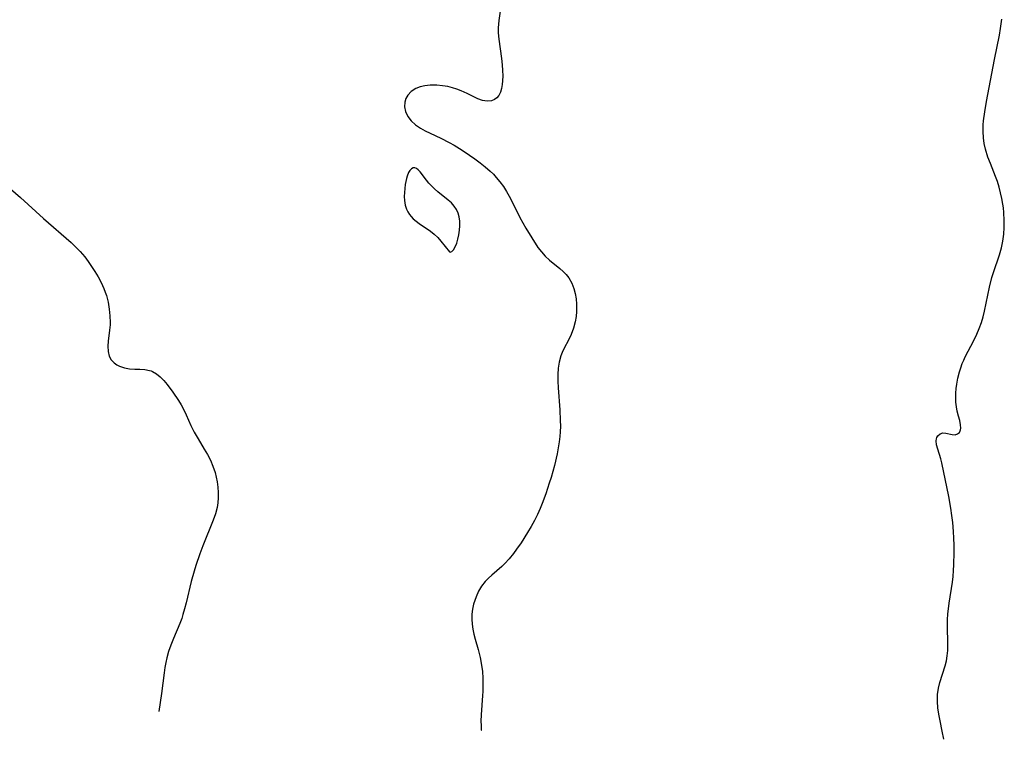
# Model space of a CAD drawing. Header units: metres. Extents: x 1073367 to 1082519, y 1569854 to 1574957.
# Tile 461 of 656: x 1078022 to 1078288, y 1571671 to 1571866. Entities that reach past the tile are written whole.
import ezdxf

# ---------------------------------------------------------------- set-up
doc = ezdxf.new("R2010")
doc.units = ezdxf.units.M
doc.layers.add('CGG_CurvaNivelLidar_v1', color=253, linetype='Continuous', lineweight=30)

msp = doc.modelspace()

# ---------------------------------------------------------------- linework, layer by layer
at = {"layer": 'CGG_CurvaNivelLidar_v1'}
for p, q in [((1078152.3279, 1571869.0963, 70.5), (1078151.7805, 1571865.3852, 70.5)), ((1078151.6751, 1571864.3733, 70.5), (1078151.6185, 1571863.342, 70.5)), ((1078151.7805, 1571865.3852, 70.5), (1078151.6751, 1571864.3733, 70.5)), ((1078287.3419, 1571863.1603, 71), (1078287.6669, 1571865.7527, 71)), ((1078151.6185, 1571863.342, 70.5), (1078151.6377, 1571861.991, 70.5)), ((1078151.6377, 1571861.991, 70.5), (1078151.7818, 1571860.2731, 70.5)), ((1078285.7105, 1571854.7988, 71), (1078287.0442, 1571861.3969, 71)), ((1078287.0442, 1571861.3969, 71), (1078287.3419, 1571863.1603, 71)), ((1078151.7818, 1571860.2731, 70.5), (1078152.5137, 1571855.0566, 70.5)), ((1078152.5137, 1571855.0566, 70.5), (1078152.7077, 1571853.3427, 70.5)), ((1078152.7077, 1571853.3427, 70.5), (1078152.8134, 1571851.8701, 70.5)), ((1078283.5514, 1571843.4913, 71), (1078285.7105, 1571854.7988, 71)), ((1078152.8482, 1571850.441, 70.5), (1078152.8016, 1571849.077, 70.5)), ((1078152.8134, 1571851.8701, 70.5), (1078152.8482, 1571850.441, 70.5)), ((1078131.8308, 1571847.7303, 70.5), (1078130.5298, 1571847.4393, 70.5)), ((1078133.2165, 1571847.8773, 70.5), (1078131.8308, 1571847.7303, 70.5)), ((1078133.6459, 1571847.896, 70.5), (1078133.2165, 1571847.8773, 70.5)), ((1078135.0863, 1571847.8787, 70.5), (1078133.6459, 1571847.896, 70.5)), ((1078136.5489, 1571847.7451, 70.5), (1078135.0863, 1571847.8787, 70.5)), ((1078138.0119, 1571847.4972, 70.5), (1078136.5489, 1571847.7451, 70.5)), ((1078152.6975, 1571848.0261, 70.5), (1078152.5207, 1571846.9398, 70.5)), ((1078152.8016, 1571849.077, 70.5), (1078152.6975, 1571848.0261, 70.5)), ((1078127.2209, 1571845.1842, 70.5), (1078126.6947, 1571844.2603, 70.5)), ((1078128.155, 1571846.192, 70.5), (1078127.2209, 1571845.1842, 70.5)), ((1078129.3487, 1571846.9793, 70.5), (1078128.155, 1571846.192, 70.5)), ((1078130.5298, 1571847.4393, 70.5), (1078129.3487, 1571846.9793, 70.5)), ((1078139.2572, 1571847.1922, 70.5), (1078138.0119, 1571847.4972, 70.5)), ((1078140.4766, 1571846.8118, 70.5), (1078139.2572, 1571847.1922, 70.5)), ((1078141.6589, 1571846.3659, 70.5), (1078140.4766, 1571846.8118, 70.5)), ((1078143.2501, 1571845.6503, 70.5), (1078141.6589, 1571846.3659, 70.5)), ((1078146.1352, 1571844.2349, 70.5), (1078143.2501, 1571845.6503, 70.5)), ((1078151.8412, 1571845.1285, 70.5), (1078151.2898, 1571844.4874, 70.5)), ((1078152.2502, 1571845.9643, 70.5), (1078151.8412, 1571845.1285, 70.5)), ((1078152.5207, 1571846.9398, 70.5), (1078152.2502, 1571845.9643, 70.5)), ((1078126.3858, 1571843.259, 70.5), (1078126.327, 1571842.0151, 70.5)), ((1078126.6947, 1571844.2603, 70.5), (1078126.3858, 1571843.259, 70.5)), ((1078147.3893, 1571843.7469, 70.5), (1078146.1352, 1571844.2349, 70.5)), ((1078148.6581, 1571843.5442, 70.5), (1078147.3893, 1571843.7469, 70.5)), ((1078149.8172, 1571843.6891, 70.5), (1078148.6581, 1571843.5442, 70.5)), ((1078150.6041, 1571844.0056, 70.5), (1078149.8172, 1571843.6891, 70.5)), ((1078151.2898, 1571844.4874, 70.5), (1078150.6041, 1571844.0056, 70.5)), ((1078283.0839, 1571840.6812, 71), (1078283.5514, 1571843.4913, 71)), ((1078126.327, 1571842.0151, 70.5), (1078126.586, 1571840.7607, 70.5)), ((1078126.586, 1571840.7607, 70.5), (1078127.2013, 1571839.4508, 70.5)), ((1078282.7659, 1571838.2071, 71), (1078283.0839, 1571840.6812, 71)), ((1078127.2013, 1571839.4508, 70.5), (1078128.1116, 1571838.2338, 70.5)), ((1078128.1116, 1571838.2338, 70.5), (1078129.2742, 1571837.152, 70.5)), ((1078129.2742, 1571837.152, 70.5), (1078130.6414, 1571836.2378, 70.5)), ((1078282.6087, 1571835.3789, 71), (1078282.6721, 1571837.1349, 71)), ((1078282.6721, 1571837.1349, 71), (1078282.7659, 1571838.2071, 71)), ((1078130.6414, 1571836.2378, 70.5), (1078131.9208, 1571835.5415, 70.5)), ((1078131.9208, 1571835.5415, 70.5), (1078133.2745, 1571834.8828, 70.5)), ((1078133.2745, 1571834.8828, 70.5), (1078136.0929, 1571833.5803, 70.5)), ((1078282.6929, 1571833.6379, 71), (1078282.6087, 1571835.3789, 71)), ((1078136.0929, 1571833.5803, 70.5), (1078138.3941, 1571832.4216, 70.5)), ((1078138.3941, 1571832.4216, 70.5), (1078139.7739, 1571831.6373, 70.5)), ((1078139.7739, 1571831.6373, 70.5), (1078141.1358, 1571830.8044, 70.5)), ((1078282.9165, 1571832.1133, 71), (1078282.6929, 1571833.6379, 71)), ((1078283.2621, 1571830.6035, 71), (1078282.9165, 1571832.1133, 71)), ((1078141.1358, 1571830.8044, 70.5), (1078142.481, 1571829.9341, 70.5)), ((1078142.481, 1571829.9341, 70.5), (1078145.2903, 1571827.993, 70.5)), ((1078283.9353, 1571828.4289, 71), (1078283.2621, 1571830.6035, 71)), ((1078145.2903, 1571827.993, 70.5), (1078146.7388, 1571826.9182, 70.5)), ((1078146.7388, 1571826.9182, 70.5), (1078148.1423, 1571825.8025, 70.5)), ((1078284.5913, 1571826.6963, 71), (1078283.9353, 1571828.4289, 71)), ((1078285.9871, 1571823.231, 71), (1078284.5913, 1571826.6963, 71)), ((1078127.4457, 1571824.2593, 70.5), (1078127.0649, 1571823.3317, 70.5)), ((1078127.8032, 1571824.8464, 70.5), (1078127.4457, 1571824.2593, 70.5)), ((1078128.2076, 1571825.2799, 70.5), (1078127.8032, 1571824.8464, 70.5)), ((1078128.6542, 1571825.5199, 70.5), (1078128.2076, 1571825.2799, 70.5)), ((1078129.1128, 1571825.5377, 70.5), (1078128.6542, 1571825.5199, 70.5)), ((1078129.5825, 1571825.3705, 70.5), (1078129.1128, 1571825.5377, 70.5)), ((1078130.0391, 1571825.0458, 70.5), (1078129.5825, 1571825.3705, 70.5)), ((1078130.5766, 1571824.4528, 70.5), (1078130.0391, 1571825.0458, 70.5)), ((1078132.2742, 1571822.2197, 70.5), (1078130.5766, 1571824.4528, 70.5)), ((1078148.1423, 1571825.8025, 70.5), (1078149.5071, 1571824.6081, 70.5)), ((1078149.5071, 1571824.6081, 70.5), (1078150.3342, 1571823.7993, 70.5)), ((1078150.3342, 1571823.7993, 70.5), (1078151.1195, 1571822.9542, 70.5)), ((1078126.5272, 1571821.0127, 70.5), (1078126.3778, 1571819.9484, 70.5)), ((1078126.8798, 1571822.7035, 70.5), (1078126.5272, 1571821.0127, 70.5)), ((1078127.0649, 1571823.3317, 70.5), (1078126.8798, 1571822.7035, 70.5)), ((1078132.9289, 1571821.4373, 70.5), (1078132.2742, 1571822.2197, 70.5)), ((1078133.6327, 1571820.6598, 70.5), (1078132.9289, 1571821.4373, 70.5)), ((1078151.1195, 1571822.9542, 70.5), (1078152.1115, 1571821.7567, 70.5)), ((1078152.1115, 1571821.7567, 70.5), (1078153.0277, 1571820.5033, 70.5)), ((1078286.4764, 1571821.8789, 71), (1078285.9871, 1571823.231, 71)), ((1078286.9534, 1571820.3682, 71), (1078286.4764, 1571821.8789, 71)), ((1078019.9146, 1571819.8813, 70), (1078022.6264, 1571817.5802, 70)), ((1078126.2807, 1571818.8613, 70.5), (1078126.2493, 1571817.7686, 70.5)), ((1078126.3778, 1571819.9484, 70.5), (1078126.2807, 1571818.8613, 70.5)), ((1078134.3865, 1571819.9061, 70.5), (1078133.6327, 1571820.6598, 70.5)), ((1078135.2992, 1571819.0971, 70.5), (1078134.3865, 1571819.9061, 70.5)), ((1078138.1393, 1571816.8181, 70.5), (1078135.2992, 1571819.0971, 70.5)), ((1078153.0277, 1571820.5033, 70.5), (1078153.8703, 1571819.2019, 70.5)), ((1078153.8703, 1571819.2019, 70.5), (1078154.6372, 1571817.8696, 70.5)), ((1078287.3649, 1571818.8372, 71), (1078286.9534, 1571820.3682, 71)), ((1078287.7107, 1571817.2903, 71), (1078287.3649, 1571818.8372, 71)), ((1078022.6264, 1571817.5802, 70), (1078028.8104, 1571811.8452, 70)), ((1078126.2493, 1571817.7686, 70.5), (1078126.3031, 1571816.6867, 70.5)), ((1078126.3031, 1571816.6867, 70.5), (1078126.4953, 1571815.5007, 70.5)), ((1078138.999, 1571816.0511, 70.5), (1078138.1393, 1571816.8181, 70.5)), ((1078139.7523, 1571815.2196, 70.5), (1078138.999, 1571816.0511, 70.5)), ((1078154.6372, 1571817.8696, 70.5), (1078155.3528, 1571816.5123, 70.5)), ((1078155.3528, 1571816.5123, 70.5), (1078157.4926, 1571812.1259, 70.5)), ((1078287.9867, 1571815.7311, 71), (1078287.7107, 1571817.2903, 71)), ((1078288.1246, 1571814.7215, 71), (1078287.9867, 1571815.7311, 71)), ((1078126.4953, 1571815.5007, 70.5), (1078126.8543, 1571814.3793, 70.5)), ((1078126.8543, 1571814.3793, 70.5), (1078127.2139, 1571813.6583, 70.5)), ((1078127.2139, 1571813.6583, 70.5), (1078127.6549, 1571812.9816, 70.5)), ((1078127.6549, 1571812.9816, 70.5), (1078128.1461, 1571812.3691, 70.5)), ((1078140.3415, 1571814.3143, 70.5), (1078139.7523, 1571815.2196, 70.5)), ((1078140.7973, 1571813.3253, 70.5), (1078140.3415, 1571814.3143, 70.5)), ((1078141.0963, 1571812.3167, 70.5), (1078140.7973, 1571813.3253, 70.5)), ((1078288.2507, 1571813.4572, 71), (1078288.1246, 1571814.7215, 71)), ((1078288.3489, 1571811.3466, 71), (1078288.2507, 1571813.4572, 71)), ((1078028.8104, 1571811.8452, 70), (1078036.3115, 1571805.3351, 70)), ((1078128.1461, 1571812.3691, 70.5), (1078128.6944, 1571811.801, 70.5)), ((1078128.6944, 1571811.801, 70.5), (1078129.4362, 1571811.1684, 70.5)), ((1078129.4362, 1571811.1684, 70.5), (1078130.2818, 1571810.5502, 70.5)), ((1078130.2818, 1571810.5502, 70.5), (1078133.3386, 1571808.4441, 70.5)), ((1078141.2635, 1571811.1644, 70.5), (1078141.0963, 1571812.3167, 70.5)), ((1078141.2972, 1571809.9214, 70.5), (1078141.2635, 1571811.1644, 70.5)), ((1078157.4926, 1571812.1259, 70.5), (1078158.2528, 1571810.6848, 70.5)), ((1078158.2528, 1571810.6848, 70.5), (1078159.0633, 1571809.2939, 70.5)), ((1078288.3272, 1571809.4695, 71), (1078288.3489, 1571811.3466, 71)), ((1078133.3386, 1571808.4441, 70.5), (1078134.3572, 1571807.6227, 70.5)), ((1078141.0152, 1571807.4443, 70.5), (1078141.2061, 1571808.6756, 70.5)), ((1078141.2061, 1571808.6756, 70.5), (1078141.2972, 1571809.9214, 70.5)), ((1078159.0633, 1571809.2939, 70.5), (1078162.3694, 1571804.0678, 70.5)), ((1078288.2029, 1571807.6034, 71), (1078288.3272, 1571809.4695, 71)), ((1078036.3115, 1571805.3351, 70), (1078037.2069, 1571804.4947, 70)), ((1078134.3572, 1571807.6227, 70.5), (1078135.2984, 1571806.7076, 70.5)), ((1078135.2984, 1571806.7076, 70.5), (1078136.1371, 1571805.769, 70.5)), ((1078136.1371, 1571805.769, 70.5), (1078138.5, 1571802.8671, 70.5)), ((1078140.0144, 1571804.1752, 70.5), (1078140.4325, 1571805.2158, 70.5)), ((1078140.4325, 1571805.2158, 70.5), (1078140.7499, 1571806.2755, 70.5)), ((1078140.7499, 1571806.2755, 70.5), (1078141.0152, 1571807.4443, 70.5)), ((1078287.6001, 1571803.9413, 71), (1078287.9668, 1571805.7573, 71)), ((1078287.9668, 1571805.7573, 71), (1078288.2029, 1571807.6034, 71)), ((1078037.2069, 1571804.4947, 70), (1078038.6945, 1571802.9535, 70)), ((1078038.6945, 1571802.9535, 70), (1078039.9251, 1571801.4831, 70)), ((1078138.5, 1571802.8671, 70.5), (1078138.6739, 1571802.7872, 70.5)), ((1078138.6739, 1571802.7872, 70.5), (1078139.0646, 1571802.948, 70.5)), ((1078139.0646, 1571802.948, 70.5), (1078139.5427, 1571803.4031, 70.5)), ((1078139.5427, 1571803.4031, 70.5), (1078140.0144, 1571804.1752, 70.5)), ((1078162.3694, 1571804.0678, 70.5), (1078163.3096, 1571802.8217, 70.5)), ((1078163.3096, 1571802.8217, 70.5), (1078164.3546, 1571801.6517, 70.5)), ((1078287.0559, 1571802.0577, 71), (1078287.6001, 1571803.9413, 71)), ((1078039.9251, 1571801.4831, 70), (1078040.8857, 1571800.2053, 70)), ((1078040.8857, 1571800.2053, 70), (1078041.7965, 1571798.8937, 70)), ((1078164.3546, 1571801.6517, 70.5), (1078165.489, 1571800.5715, 70.5)), ((1078165.489, 1571800.5715, 70.5), (1078168.2791, 1571798.3172, 70.5)), ((1078285.395, 1571797.2584, 71), (1078287.0559, 1571802.0577, 71)), ((1078041.7965, 1571798.8937, 70), (1078042.6641, 1571797.5585, 70)), ((1078042.6641, 1571797.5585, 70), (1078043.5721, 1571796.0622, 70)), ((1078168.2791, 1571798.3172, 70.5), (1078169.1522, 1571797.5414, 70.5)), ((1078169.1522, 1571797.5414, 70.5), (1078169.9605, 1571796.7097, 70.5)), ((1078285.0088, 1571795.9565, 71), (1078285.395, 1571797.2584, 71)), ((1078043.5721, 1571796.0622, 70), (1078044.4017, 1571794.5369, 70)), ((1078044.4017, 1571794.5369, 70), (1078045.1165, 1571792.9692, 70)), ((1078169.9605, 1571796.7097, 70.5), (1078170.6774, 1571795.8077, 70.5)), ((1078170.6774, 1571795.8077, 70.5), (1078171.4825, 1571794.4268, 70.5)), ((1078171.4825, 1571794.4268, 70.5), (1078172.0788, 1571792.9194, 70.5)), ((1078284.3492, 1571793.3068, 71), (1078285.0088, 1571795.9565, 71)), ((1078045.1165, 1571792.9692, 70), (1078045.4747, 1571792.0054, 70)), ((1078045.4747, 1571792.0054, 70), (1078045.7848, 1571791.0256, 70)), ((1078172.0788, 1571792.9194, 70.5), (1078172.4315, 1571791.5679, 70.5)), ((1078283.0036, 1571786.8708, 71), (1078284.3492, 1571793.3068, 71)), ((1078045.7848, 1571791.0256, 70), (1078046.2407, 1571789.2301, 70)), ((1078046.2407, 1571789.2301, 70), (1078046.5678, 1571787.4156, 70)), ((1078172.4315, 1571791.5679, 70.5), (1078172.6602, 1571790.1686, 70.5)), ((1078172.6602, 1571790.1686, 70.5), (1078172.7773, 1571788.7383, 70.5)), ((1078046.5678, 1571787.4156, 70), (1078046.7596, 1571785.6, 70)), ((1078172.7735, 1571786.7633, 70.5), (1078172.6574, 1571785.3547, 70.5)), ((1078172.7945, 1571788.1736, 70.5), (1078172.7735, 1571786.7633, 70.5)), ((1078172.7773, 1571788.7383, 70.5), (1078172.7945, 1571788.1736, 70.5)), ((1078282.6134, 1571785.2977, 71), (1078283.0036, 1571786.8708, 71)), ((1078046.7596, 1571785.6, 70), (1078046.7985, 1571783.8022, 70)), ((1078046.7985, 1571783.8022, 70), (1078046.7713, 1571783.1763, 70)), ((1078172.4349, 1571783.9598, 70.5), (1078171.9746, 1571782.1966, 70.5)), ((1078172.6574, 1571785.3547, 70.5), (1078172.4349, 1571783.9598, 70.5)), ((1078281.5879, 1571782.1551, 71), (1078282.1571, 1571783.7475, 71)), ((1078282.1571, 1571783.7475, 71), (1078282.6134, 1571785.2977, 71)), ((1078046.6287, 1571781.6588, 70), (1078046.2532, 1571778.7473, 70)), ((1078046.7713, 1571783.1763, 70), (1078046.6287, 1571781.6588, 70)), ((1078171.9746, 1571782.1966, 70.5), (1078171.3352, 1571780.4971, 70.5)), ((1078280.9358, 1571780.5973, 71), (1078281.5879, 1571782.1551, 71)), ((1078046.2532, 1571778.7473, 70), (1078046.1571, 1571777.3722, 70)), ((1078170.7135, 1571779.1922, 70.5), (1078169.3841, 1571776.6471, 70.5)), ((1078171.3352, 1571780.4971, 70.5), (1078170.7135, 1571779.1922, 70.5)), ((1078277.8132, 1571774.4592, 71), (1078280.1483, 1571778.9333, 71)), ((1078280.1483, 1571778.9333, 71), (1078280.9358, 1571780.5973, 71)), ((1078046.1571, 1571777.3722, 70), (1078046.2325, 1571775.9329, 70)), ((1078046.2325, 1571775.9329, 70), (1078046.5739, 1571774.6313, 70)), ((1078169.3841, 1571776.6471, 70.5), (1078168.9374, 1571775.703, 70.5)), ((1078046.5739, 1571774.6313, 70), (1078047.1248, 1571773.6635, 70)), ((1078047.1248, 1571773.6635, 70), (1078047.8889, 1571772.8486, 70)), ((1078168.0817, 1571773.067, 70.5), (1078167.843, 1571771.4436, 70.5)), ((1078168.5493, 1571774.7374, 70.5), (1078168.0817, 1571773.067, 70.5)), ((1078168.9374, 1571775.703, 70.5), (1078168.5493, 1571774.7374, 70.5)), ((1078276.9874, 1571772.6887, 71), (1078277.3801, 1571773.5793, 71)), ((1078277.3801, 1571773.5793, 71), (1078277.8132, 1571774.4592, 71)), ((1078047.8889, 1571772.8486, 70), (1078048.5876, 1571772.3411, 70)), ((1078048.5876, 1571772.3411, 70), (1078049.3701, 1571771.9333, 70)), ((1078049.3701, 1571771.9333, 70), (1078050.6672, 1571771.5078, 70)), ((1078050.6672, 1571771.5078, 70), (1078052.0526, 1571771.2801, 70)), ((1078052.0526, 1571771.2801, 70), (1078053.4336, 1571771.2066, 70)), ((1078053.4336, 1571771.2066, 70), (1078054.8135, 1571771.1822, 70)), ((1078054.8135, 1571771.1822, 70), (1078056.1643, 1571771.0975, 70)), ((1078056.1643, 1571771.0975, 70), (1078057.4573, 1571770.8392, 70)), ((1078057.4573, 1571770.8392, 70), (1078057.852, 1571770.7011, 70)), ((1078057.852, 1571770.7011, 70), (1078058.2672, 1571770.5175, 70)), ((1078058.2672, 1571770.5175, 70), (1078059.3221, 1571769.8775, 70)), ((1078167.843, 1571771.4436, 70.5), (1078167.7377, 1571769.7142, 70.5)), ((1078275.8017, 1571768.7756, 71), (1078276.2188, 1571770.4091, 71)), ((1078276.2188, 1571770.4091, 71), (1078276.5718, 1571771.5602, 71)), ((1078276.5718, 1571771.5602, 71), (1078276.9874, 1571772.6887, 71)), ((1078059.3221, 1571769.8775, 70), (1078060.3212, 1571769.0541, 70)), ((1078060.3212, 1571769.0541, 70), (1078061.275, 1571768.0899, 70)), ((1078061.275, 1571768.0899, 70), (1078062.1912, 1571767.0198, 70)), ((1078167.7377, 1571769.7142, 70.5), (1078167.7339, 1571767.9435, 70.5)), ((1078167.7339, 1571767.9435, 70.5), (1078167.8032, 1571766.1431, 70.5)), ((1078275.4921, 1571767.1238, 71), (1078275.8017, 1571768.7756, 71)), ((1078062.1912, 1571767.0198, 70), (1078063.734, 1571764.9674, 70)), ((1078167.8032, 1571766.1431, 70.5), (1078168.2406, 1571760.1932, 70.5)), ((1078275.2737, 1571764.6923, 71), (1078275.3495, 1571765.9056, 71)), ((1078275.3495, 1571765.9056, 71), (1078275.4921, 1571767.1238, 71)), ((1078063.734, 1571764.9674, 70), (1078065.2815, 1571762.718, 70)), ((1078065.2815, 1571762.718, 70), (1078066.0319, 1571761.5026, 70)), ((1078275.256, 1571763.4938, 71), (1078275.2737, 1571764.6923, 71)), ((1078275.2974, 1571762.2261, 71), (1078275.256, 1571763.4938, 71)), ((1078066.0319, 1571761.5026, 70), (1078066.7385, 1571760.1677, 70)), ((1078066.7385, 1571760.1677, 70), (1078067.3862, 1571758.7853, 70)), ((1078168.2406, 1571760.1932, 70.5), (1078168.3966, 1571757.2751, 70.5)), ((1078275.4067, 1571761.0035, 71), (1078275.2974, 1571762.2261, 71)), ((1078275.5939, 1571759.8436, 71), (1078275.4067, 1571761.0035, 71)), ((1078275.9315, 1571758.5042, 71), (1078275.5939, 1571759.8436, 71)), ((1078067.3862, 1571758.7853, 70), (1078068.6402, 1571755.9616, 70)), ((1078168.3966, 1571757.2751, 70.5), (1078168.4213, 1571755.7702, 70.5)), ((1078276.2918, 1571757.2793, 71), (1078275.9315, 1571758.5042, 71)), ((1078276.5565, 1571756.1623, 71), (1078276.2918, 1571757.2793, 71)), ((1078068.6402, 1571755.9616, 70), (1078069.5205, 1571754.1525, 70)), ((1078168.4213, 1571755.7702, 70.5), (1078168.3859, 1571754.2687, 70.5)), ((1078276.2239, 1571754.089, 71), (1078276.4565, 1571754.4939, 71)), ((1078276.4565, 1571754.4939, 71), (1078276.555, 1571754.8054, 71)), ((1078276.555, 1571754.8054, 71), (1078276.6134, 1571755.1906, 71)), ((1078276.6134, 1571755.1906, 71), (1078276.5565, 1571756.1623, 71)), ((1078069.5205, 1571754.1525, 70), (1078070.5408, 1571752.3419, 70)), ((1078070.5408, 1571752.3419, 70), (1078072.2431, 1571749.5494, 70)), ((1078168.2933, 1571752.9854, 70.5), (1078168.115, 1571751.5089, 70.5)), ((1078168.3859, 1571754.2687, 70.5), (1078168.2933, 1571752.9854, 70.5)), ((1078269.9452, 1571751.835, 71), (1078270.0008, 1571752.3124, 71)), ((1078270.0525, 1571750.6928, 71), (1078269.9452, 1571751.835, 71)), ((1078270.0008, 1571752.3124, 71), (1078270.1337, 1571752.7355, 71)), ((1078270.1337, 1571752.7355, 71), (1078270.3907, 1571753.1714, 71)), ((1078270.3907, 1571753.1714, 71), (1078271.014, 1571753.6964, 71)), ((1078271.014, 1571753.6964, 71), (1078271.7808, 1571753.9284, 71)), ((1078271.7808, 1571753.9284, 71), (1078272.5863, 1571753.8707, 71)), ((1078272.5863, 1571753.8707, 71), (1078274.2584, 1571753.4697, 71)), ((1078274.2584, 1571753.4697, 71), (1078275.0676, 1571753.4391, 71)), ((1078275.0676, 1571753.4391, 71), (1078275.7106, 1571753.6503, 71)), ((1078275.7106, 1571753.6503, 71), (1078276.2239, 1571754.089, 71)), ((1078072.2431, 1571749.5494, 70), (1078073.0609, 1571748.1372, 70)), ((1078167.8594, 1571749.919, 70.5), (1078167.5528, 1571748.3316, 70.5)), ((1078168.115, 1571751.5089, 70.5), (1078167.8594, 1571749.919, 70.5)), ((1078270.3513, 1571749.5427, 71), (1078270.0525, 1571750.6928, 71)), ((1078271.1577, 1571746.9465, 71), (1078270.3513, 1571749.5427, 71)), ((1078073.0609, 1571748.1372, 70), (1078073.8759, 1571746.5517, 70)), ((1078073.8759, 1571746.5517, 70), (1078074.5799, 1571744.9268, 70)), ((1078167.5528, 1571748.3316, 70.5), (1078166.8198, 1571745.1661, 70.5)), ((1078271.4306, 1571745.8458, 71), (1078271.1577, 1571746.9465, 71)), ((1078074.5799, 1571744.9268, 70), (1078075.1446, 1571743.2639, 70)), ((1078166.8198, 1571745.1661, 70.5), (1078165.9221, 1571741.9027, 70.5)), ((1078273.3504, 1571736.7259, 71), (1078271.4306, 1571745.8458, 71)), ((1078075.1446, 1571743.2639, 70), (1078075.455, 1571742.021, 70)), ((1078075.455, 1571742.021, 70), (1078075.692, 1571740.7637, 70)), ((1078165.9221, 1571741.9027, 70.5), (1078165.4432, 1571740.3308, 70.5)), ((1078075.692, 1571740.7637, 70), (1078075.8901, 1571739.3265, 70)), ((1078075.8901, 1571739.3265, 70), (1078076.006, 1571737.8849, 70)), ((1078165.4432, 1571740.3308, 70.5), (1078164.4948, 1571737.4696, 70.5)), ((1078076.0226, 1571736.4448, 70), (1078075.9174, 1571735.0118, 70)), ((1078076.006, 1571737.8849, 70), (1078076.0226, 1571736.4448, 70)), ((1078164.4948, 1571737.4696, 70.5), (1078163.518, 1571734.8537, 70.5)), ((1078273.9159, 1571733.6037, 71), (1078273.3504, 1571736.7259, 71)), ((1078075.7182, 1571733.8153, 70), (1078075.2681, 1571732.1054, 70)), ((1078075.9174, 1571735.0118, 70), (1078075.7182, 1571733.8153, 70)), ((1078162.9903, 1571733.5647, 70.5), (1078162.2602, 1571731.9162, 70.5)), ((1078163.518, 1571734.8537, 70.5), (1078162.9903, 1571733.5647, 70.5)), ((1078274.1877, 1571731.6672, 71), (1078273.9159, 1571733.6037, 71)), ((1078075.2681, 1571732.1054, 70), (1078074.6811, 1571730.4084, 70)), ((1078162.2602, 1571731.9162, 70.5), (1078161.469, 1571730.3024, 70.5)), ((1078274.4035, 1571729.7207, 71), (1078274.1877, 1571731.6672, 71)), ((1078074.6811, 1571730.4084, 70), (1078071.8751, 1571723.41, 70)), ((1078160.5588, 1571728.6423, 70.5), (1078159.591, 1571727.0218, 70.5)), ((1078161.469, 1571730.3024, 70.5), (1078160.5588, 1571728.6423, 70.5)), ((1078274.6009, 1571727.3462, 71), (1078274.4035, 1571729.7207, 71)), ((1078159.591, 1571727.0218, 70.5), (1078157.8128, 1571724.2484, 70.5)), ((1078274.7084, 1571725.4728, 71), (1078274.6009, 1571727.3462, 71)), ((1078274.772, 1571723.6015, 71), (1078274.7084, 1571725.4728, 71)), ((1078071.8751, 1571723.41, 70), (1078071.0652, 1571721.2602, 70)), ((1078157.8128, 1571724.2484, 70.5), (1078156.6107, 1571722.5103, 70.5)), ((1078274.7909, 1571721.7034, 71), (1078274.772, 1571723.6015, 71)), ((1078071.0652, 1571721.2602, 70), (1078069.9867, 1571718.164, 70)), ((1078154.6295, 1571719.9497, 70.5), (1078153.44, 1571718.6624, 70.5)), ((1078155.746, 1571721.3431, 70.5), (1078154.6295, 1571719.9497, 70.5)), ((1078156.6107, 1571722.5103, 70.5), (1078155.746, 1571721.3431, 70.5)), ((1078274.7414, 1571718.268, 71), (1078274.7909, 1571721.7034, 71)), ((1078069.9867, 1571718.164, 70), (1078069.489, 1571716.6042, 70)), ((1078152.6047, 1571717.8889, 70.5), (1078149.8885, 1571715.5569, 70.5)), ((1078153.44, 1571718.6624, 70.5), (1078152.6047, 1571717.8889, 70.5)), ((1078274.669, 1571716.7301, 71), (1078274.7414, 1571718.268, 71)), ((1078069.489, 1571716.6042, 70), (1078068.679, 1571713.7599, 70)), ((1078149.0006, 1571714.7227, 70.5), (1078148.114, 1571713.7805, 70.5)), ((1078149.8885, 1571715.5569, 70.5), (1078149.0006, 1571714.7227, 70.5)), ((1078274.3449, 1571713.6272, 71), (1078274.5359, 1571715.1739, 71)), ((1078274.5359, 1571715.1739, 71), (1078274.669, 1571716.7301, 71)), ((1078068.679, 1571713.7599, 70), (1078067.3373, 1571708.0271, 70)), ((1078147.1483, 1571712.5362, 70.5), (1078146.3166, 1571711.1489, 70.5)), ((1078148.114, 1571713.7805, 70.5), (1078147.1483, 1571712.5362, 70.5)), ((1078273.446, 1571707.9733, 71), (1078274.3449, 1571713.6272, 71)), ((1078145.6377, 1571709.6741, 70.5), (1078145.2769, 1571708.6902, 70.5)), ((1078146.3166, 1571711.1489, 70.5), (1078145.6377, 1571709.6741, 70.5)), ((1078067.3373, 1571708.0271, 70), (1078066.9341, 1571706.4287, 70)), ((1078144.98, 1571707.6829, 70.5), (1078144.6983, 1571706.3444, 70.5)), ((1078145.2769, 1571708.6902, 70.5), (1078144.98, 1571707.6829, 70.5)), ((1078273.115, 1571705.001, 71), (1078273.446, 1571707.9733, 71)), ((1078066.4734, 1571704.8521, 70), (1078066.133, 1571703.8463, 70)), ((1078066.9341, 1571706.4287, 70), (1078066.4734, 1571704.8521, 70)), ((1078144.535, 1571704.981, 70.5), (1078144.4933, 1571703.6022, 70.5)), ((1078144.6983, 1571706.3444, 70.5), (1078144.535, 1571704.981, 70.5)), ((1078273.0212, 1571703.5204, 71), (1078273.115, 1571705.001, 71)), ((1078065.6087, 1571702.4715, 70), (1078063.8896, 1571698.4026, 70)), ((1078066.133, 1571703.8463, 70), (1078065.6087, 1571702.4715, 70)), ((1078144.4933, 1571703.6022, 70.5), (1078144.5717, 1571702.2652, 70.5)), ((1078144.5717, 1571702.2652, 70.5), (1078144.7537, 1571700.928, 70.5)), ((1078272.9866, 1571702.0613, 71), (1078273.0212, 1571703.5204, 71)), ((1078273.0769, 1571696.5931, 71), (1078272.9866, 1571702.0613, 71)), ((1078144.7537, 1571700.928, 70.5), (1078145.0256, 1571699.5964, 70.5)), ((1078145.0256, 1571699.5964, 70.5), (1078145.3951, 1571698.1949, 70.5)), ((1078063.1932, 1571696.6304, 70), (1078062.6085, 1571694.9326, 70)), ((1078063.8896, 1571698.4026, 70), (1078063.1932, 1571696.6304, 70)), ((1078145.3951, 1571698.1949, 70.5), (1078146.2345, 1571695.3957, 70.5)), ((1078273.0635, 1571695.1387, 71), (1078273.0769, 1571696.5931, 71)), ((1078062.6085, 1571694.9326, 70), (1078062.1227, 1571693.2086, 70)), ((1078146.2345, 1571695.3957, 70.5), (1078146.8015, 1571693.2305, 70.5)), ((1078272.6942, 1571692.3425, 71), (1078272.9463, 1571693.7066, 71)), ((1078272.9463, 1571693.7066, 71), (1078273.0635, 1571695.1387, 71)), ((1078061.8389, 1571691.9081, 70), (1078061.6083, 1571690.5943, 70)), ((1078062.1227, 1571693.2086, 70), (1078061.8389, 1571691.9081, 70)), ((1078146.8015, 1571693.2305, 70.5), (1078147.1593, 1571691.2101, 70.5)), ((1078147.1593, 1571691.2101, 70.5), (1078147.3518, 1571689.4497, 70.5)), ((1078270.937, 1571686.5459, 71), (1078272.3356, 1571690.9901, 71)), ((1078272.3356, 1571690.9901, 71), (1078272.6942, 1571692.3425, 71)), ((1078061.3975, 1571689.149, 70), (1078060.717, 1571683.5831, 70)), ((1078061.6083, 1571690.5943, 70), (1078061.3975, 1571689.149, 70)), ((1078147.3518, 1571689.4497, 70.5), (1078147.4582, 1571687.673, 70.5)), ((1078147.4582, 1571687.673, 70.5), (1078147.4918, 1571685.8874, 70.5)), ((1078147.4918, 1571685.8874, 70.5), (1078147.4615, 1571684.0998, 70.5)), ((1078270.5461, 1571684.9792, 71), (1078270.937, 1571686.5459, 71)), ((1078060.717, 1571683.5831, 70), (1078059.9561, 1571678.6547, 70)), ((1078147.4114, 1571682.9791, 70.5), (1078147.0433, 1571677.7902, 70.5)), ((1078147.4615, 1571684.0998, 70.5), (1078147.4114, 1571682.9791, 70.5)), ((1078270.2619, 1571681.4311, 71), (1078270.2867, 1571683.2368, 71)), ((1078270.2867, 1571683.2368, 71), (1078270.5461, 1571684.9792, 71)), ((1078270.4129, 1571679.6987, 71), (1078270.2619, 1571681.4311, 71)), ((1078147.0433, 1571677.7902, 70.5), (1078146.9856, 1571676.0808, 70.5)), ((1078270.6737, 1571677.9426, 71), (1078270.4129, 1571679.6987, 71)), ((1078270.9948, 1571676.1631, 71), (1078270.6737, 1571677.9426, 71)), ((1078146.9856, 1571676.0808, 70.5), (1078147.0008, 1571674.8703, 70.5)), ((1078147.0008, 1571674.8703, 70.5), (1078147.0745, 1571673.6701, 70.5)), ((1078271.529, 1571673.405, 71), (1078270.9948, 1571676.1631, 71)), ((1078147.0745, 1571673.6701, 70.5), (1078147.0786, 1571673.6349, 70.5)), ((1078271.9958, 1571671.1736, 71), (1078271.529, 1571673.405, 71))]:
    msp.add_line(p, q, dxfattribs=at)

doc.saveas('drawing.dxf')
